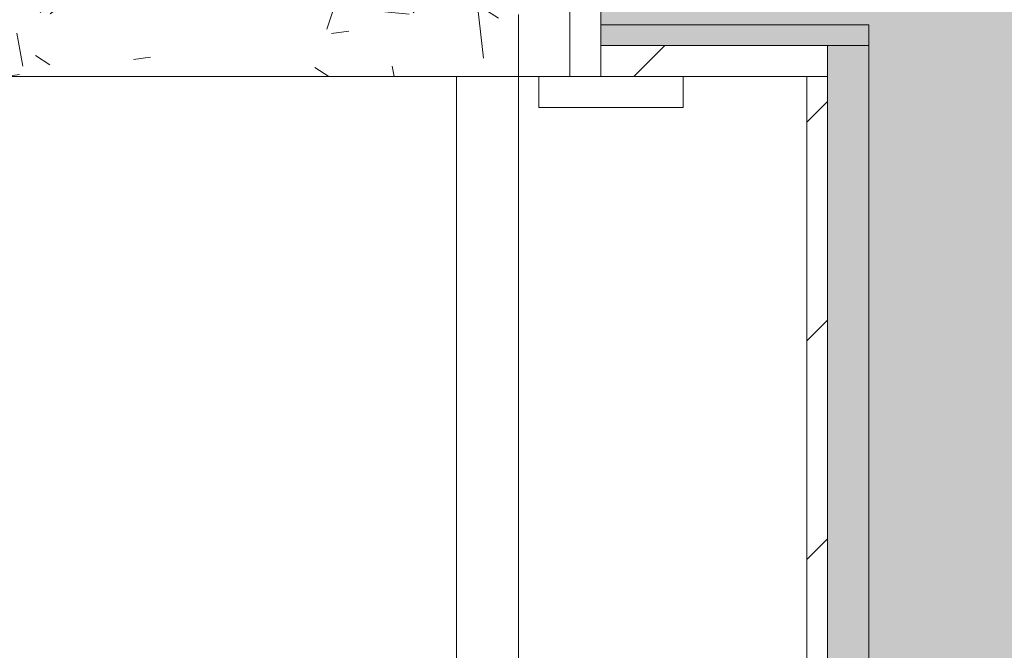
# Model space of a CAD drawing. Header units: millimetres. Extents: x 5980700 to 6194397, y -12939 to 2351883.
# Tile 461 of 587: x 6097335 to 6097812, y -2184 to -1878. Entities that reach past the tile are written whole.
import ezdxf

# ---------------------------------------------------------------- set-up
doc = ezdxf.new("R2010")
doc.units = ezdxf.units.MM
for name, color, linetype, lineweight in [('A-DOOR', 31, 'Continuous', 9), ('A-DOOR-OPNG', 31, 'Continuous', 9), ('A-FLOR', 192, 'Continuous', 18), ('A-FLOR-PATT', 8, 'Continuous', 18), ('A-WALL', 113, 'Continuous', 18), ('A-WALL-PATT', 111, 'Continuous', 25), ('I-WALL', 2, 'Continuous', 18)]:
    doc.layers.add(name, color=color, linetype=linetype, lineweight=lineweight)
pattern_1 = [(45, (0, 0), (-53.03300858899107, 53.03300858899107), [])]
pattern_2 = [(36.87, (4734.985, -2254.841), (-1249.498511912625, -833.0022321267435), [208.25, -1874.25]), (26.565, (4485.085, -2129.891), (416.5006794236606, 416.5003825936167), [465.661, -465.661]), (18.435, (4485.085, -1921.641), (832.9995359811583, 416.5008561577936), [263.418, -1053.671])]

# ---------------------------------------------------------------- blocks, each defined once
blk = doc.blocks.new('FX-HRT-ESQ-INT_PORTA-1FL - 82x210cm_90x215cm-1FL-MAD-3_0cmFolha_Maçaneta 01-3820085-PLANTA DE CAIMENTO DE PISOS - 1 PAV_')
at = {"layer": 'A-DOOR', "lineweight": 5}
h = blk.add_hatch(dxfattribs=at)
h.set_pattern_fill('FP_141', color=256, style=0, pattern_type=2)
h.set_pattern_definition(pattern_2)
h.paths.add_polyline_path([(-435.0000000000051, 67.50000000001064), (-435.0000000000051, -67.49999999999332), (-400.0000000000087, -67.49999999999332), (-400.0000000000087, 37.50000000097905), (-410.0000000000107, 37.50000000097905), (-410.0000000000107, 67.50000000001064), (-420.0000000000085, 67.50000000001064)])
h.paths.add_polyline_path([(409.9999999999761, 67.49999999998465), (409.9999999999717, 37.50000000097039), (399.9999999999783, 37.50000000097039), (399.9999999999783, -67.49999999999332), (434.9999999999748, -67.49999999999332), (434.9999999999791, 67.49999999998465), (419.9999999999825, 67.49999999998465)])
at = {"layer": 'A-DOOR-OPNG', "lineweight": 5}
h = blk.add_hatch(dxfattribs=at)
h.set_pattern_fill('FP_141', color=256, style=0, pattern_type=2)
h.set_pattern_definition(pattern_2)
h.paths.add_polyline_path([(-450.0000000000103, 67.50000000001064), (-450.0000000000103, -67.49999999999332), (-435.0000000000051, -67.49999999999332), (-435.0000000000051, 67.50000000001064)])
h.paths.add_polyline_path([(434.9999999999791, 67.49999999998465), (434.9999999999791, -67.49999999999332), (449.9999999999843, -67.49999999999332), (449.9999999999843, 67.49999999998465)])
at = {"layer": 'A-DOOR', "color": 250, "lineweight": 5}
for p, q in [((-410.0000000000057, 887.5000000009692), (-410.0000000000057, 67.5000000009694)), ((-380.0000000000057, 67.5000000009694), (-380.0000000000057, 887.5000000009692)), ((-420.0000000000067, 82.50000000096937), (-490.0000000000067, 82.50000000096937)), ((-490.0000000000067, 82.50000000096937), (-490.0000000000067, 67.5000000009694)), ((-420.0000000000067, 67.5000000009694), (-420.0000000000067, 82.50000000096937)), ((-490.0000000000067, 67.5000000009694), (-420.0000000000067, 67.5000000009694)), ((-435.0000000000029, 67.50000000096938), (-450.0000000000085, 67.50000000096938)), ((-450.0000000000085, 67.50000000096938), (-450.0000000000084, -67.49999999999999)), ((-435.0000000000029, -67.5), (-435.0000000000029, 67.50000000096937)), ((-410.0000000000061, 67.50000000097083), (-435.0000000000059, 67.50000000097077)), ((-435.0000000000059, 67.50000000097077), (-435.0000000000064, -67.49999999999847)), ((-410.0000000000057, 67.5000000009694), (-380.0000000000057, 67.5000000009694)), ((-410.000000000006, 37.50000000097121), (-410.0000000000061, 67.50000000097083))]:
    blk.add_line(p, q, dxfattribs=at)
at = {"layer": 'A-DOOR-OPNG', "color": 90, "lineweight": 5}
blk.add_arc((-410.0000000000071, 67.5000000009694), 820.0000000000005, 359.9999999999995, 89.99999999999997, dxfattribs=at)
blk = doc.blocks.new('BE-PMSa-MOD-ARQ-CONEXAODOFUTURO-EX-000-R_rvt-2-PLANTA DE CAIMENTO DE PISOS - 1 PAV_')
at = {"layer": 'A-FLOR-PATT', "lineweight": 5}
h = blk.add_hatch(dxfattribs=at)
h.set_pattern_fill('FP_100', color=133, style=0, pattern_type=2)
h.set_pattern_definition([(49.99999999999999, (0, 0), (182.184668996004, -15.93908553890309), [19.05, -209.55]), (355, (0, 0), (-35.24242749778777, 191.0566080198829), [15.24, -167.64]), (100.451, (15.182, -1.328), (146.9425016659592, 175.1166878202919), [16.19, -178.09]), (46.184, (0, 50.8), (271.0788941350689, -42.04327417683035), [28.575, -314.325]), (96.636, (22.59, 47.297), (237.4025071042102, 247.4272132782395), [24.285, -267.135]), (351.184, (0, 50.8), (237.404605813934, 247.4251178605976), [22.86, -251.46]), (21, (25.4, 38.1), (151.6148798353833, -102.2655185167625), [19.05, -209.55]), (326, (25.4, 38.1), (61.80235996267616, 184.1877424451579), [15.24, -167.64]), (71.45100000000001, (38.035, 29.578), (213.4170626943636, 81.92136778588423), [16.19, -178.09]), (37.50000000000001, (0, 0), (3.08832282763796, 84.55507579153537), [8.382, -157.226, 8.382, -161.798, -168.275]), (37.50000000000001, (0, 0), (3.08832282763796, 84.55507579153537), [-335.788, 8.382, -159.893]), (7.499999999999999, (0, 0), (66.81943811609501, 100.1807470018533), [8.382, -88.646, 8.382, -153.416, -64.135]), (7.499999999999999, (0, 0), (66.81943811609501, 100.1807470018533), [-258.826, 8.382, -55.753]), (327.5, (-56.642, 0), (135.5904877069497, -5.7289126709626), [8.382, -55.118, 8.382, -189.738, -262.89]), (327.5, (-56.642, 0), (135.5904877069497, -5.7289126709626), [-261.62, 8.382, -254.508]), (317.5, (-82.042, 0), (148.1288864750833, 25.42676126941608), [8.382, -74.168, 8.382, -123.19, -186.69]), (317.5, (-82.042, 0), (148.1288864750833, 25.42676126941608), [-214.122, 8.382, -178.308])])
h.paths.add_polyline_path([(5301.585154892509, -1905.841005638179), (5311.585154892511, -1905.841005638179), (5311.585154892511, -1875.841005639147), (5301.585154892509, -1875.841005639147), (5301.585154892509, -1770.841005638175), (4501.585154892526, -1770.841005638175), (4501.585154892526, -1875.841005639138), (4491.585154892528, -1875.841005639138), (4491.585154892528, -1905.841005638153), (5281.585154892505, -1905.841005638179)])
h = blk.add_hatch(dxfattribs=at)
h.set_pattern_fill('FP_146', color=71, style=0, pattern_type=2)
h.set_pattern_definition([(0, (9501.585, 1244.159), (0, 450), []), (90, (9501.585, 1244.159), (-450, 2.755455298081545e-14), [])])
h.paths.add_polyline_path([(2321.385126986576, -8140.841005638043), (2642.230557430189, -8140.841005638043), (2650.554764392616, -8061.061202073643), (2654.129395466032, -8046.413567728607), (2669.308732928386, -8006.526249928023), (2688.310255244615, -7965.421793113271), (2700.7390430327, -7941.819453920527), (2715.496472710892, -7916.525245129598), (2734.922185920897, -7890.291845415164), (2758.61937191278, -7867.842057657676), (2773.93311295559, -7857.419119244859), (2790.604362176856, -7849.343367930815), (2804.489722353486, -7845.382756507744), (2818.88512698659, -7844.259370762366), (2833.280531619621, -7845.382756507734), (2847.895877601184, -7849.696981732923), (2863.837141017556, -7857.419119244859), (2881.199020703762, -7869.782384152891), (2902.848068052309, -7890.291845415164), (2922.900718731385, -7917.599814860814), (2949.459998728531, -7965.421793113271), (2950.675927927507, -7967.730849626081), (2968.461521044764, -8006.526249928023), (2986.333154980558, -8055.893410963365), (2987.991725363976, -8065.607577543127), (2996.310965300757, -8140.841005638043), (3316.385126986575, -8140.841005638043), (3316.385126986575, -7715.841005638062), (3346.385126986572, -7715.841005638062), (3346.385126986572, -8140.841005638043), (3687.330571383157, -8140.841005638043), (3695.654778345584, -8061.061202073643), (3699.229409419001, -8046.413567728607), (3714.408746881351, -8006.526249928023), (3733.410269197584, -7965.421793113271), (3745.839056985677, -7941.819453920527), (3760.59648666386, -7916.525245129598), (3780.022199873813, -7890.291845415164), (3803.719385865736, -7867.842057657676), (3819.033126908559, -7857.419119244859), (3835.704376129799, -7849.343367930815), (3849.589736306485, -7845.382756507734), (3863.985140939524, -7844.259370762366), (3878.419490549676, -7845.393865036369), (3892.265905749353, -7849.343367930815), (3908.937154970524, -7857.419119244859), (3924.25089601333, -7867.842057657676), (3947.948082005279, -7890.291845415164), (3967.373795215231, -7916.525245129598), (3994.560012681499, -7965.421793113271), (3995.77594188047, -7967.730849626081), (4013.561534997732, -8006.526249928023), (4031.433168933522, -8055.893410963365), (4033.091739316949, -8065.607577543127), (4041.410979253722, -8140.841005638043), (4381.585154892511, -8140.841005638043), (4381.585154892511, -7715.841005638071), (4411.585154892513, -7715.841005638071), (4411.585154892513, -8140.841005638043), (4754.930585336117, -8140.841005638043), (4763.254792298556, -8061.061202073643), (4766.829423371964, -8046.413567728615), (4782.008760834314, -8006.526249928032), (4801.010283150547, -7965.421793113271), (4815.241759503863, -7938.72964885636), (4828.196500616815, -7916.525245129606), (4847.622213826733, -7890.291845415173), (4871.319399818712, -7867.842057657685), (4886.633140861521, -7857.419119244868), (4908.943103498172, -7847.7350010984), (4917.189750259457, -7845.382756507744), (4931.585154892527, -7844.259370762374), (4945.980559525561, -7845.382756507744), (4959.865919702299, -7849.343367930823), (4976.537168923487, -7857.419119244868), (4991.850909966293, -7867.842057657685), (5015.54809595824, -7890.291845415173), (5034.973809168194, -7916.525245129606), (5062.160026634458, -7965.421793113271), (5063.375955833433, -7967.73084962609), (5081.161548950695, -8006.526249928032), (5099.033182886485, -8055.893410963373), (5100.691753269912, -8065.607577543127), (5109.010993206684, -8140.841005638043), (5451.585154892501, -8140.841005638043), (5451.585154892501, -6484.841005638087), (5436.385099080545, -6485.841005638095), (5436.385099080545, -6865.841005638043), (4836.385099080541, -6865.841005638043), (4836.38509908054, -4465.841005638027), (5436.385099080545, -4465.841005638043), (5436.385099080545, -4846.841005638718), (5451.585154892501, -4845.841005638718), (5451.585154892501, -1905.841005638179), (5391.58515489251, -1905.841005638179), (5391.58515489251, -1920.841005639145), (5321.585154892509, -1920.841005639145), (5321.585154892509, -1905.841005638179), (5311.585154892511, -1905.841005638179), (5311.585154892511, -2645.841005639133), (5321.585154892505, -2645.841005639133), (5321.585154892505, -2656.841005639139), (5341.590221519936, -2656.841005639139), (5341.590221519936, -2545.841005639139), (5360.590221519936, -2545.841005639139), (5360.590221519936, -2675.841005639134), (5321.585154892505, -2675.841005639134), (5321.585154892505, -2685.841005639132), (5311.585154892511, -2685.841005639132), (5311.585154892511, -2725.841005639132), (5281.585154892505, -2725.841005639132), (5281.585154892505, -2685.841005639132), (5271.585154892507, -2685.841005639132), (5271.585154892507, -2675.841005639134), (5232.580088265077, -2675.841005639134), (5232.580088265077, -2545.841005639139), (5251.580088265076, -2545.841005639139), (5252.585154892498, -2656.84100563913), (5271.585154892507, -2656.84100563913), (5271.585154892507, -2645.841005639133), (5281.585154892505, -2645.841005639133), (5281.585154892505, -1905.841005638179), (4481.585154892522, -1905.841005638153), (4481.585154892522, -1920.841005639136), (4411.585154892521, -1920.841005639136), (4411.585154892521, -1905.841005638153), (4176.385126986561, -1905.841005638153), (4176.385126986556, -3880.84100563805), (3306.385126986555, -3880.84100563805), (3306.385126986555, -3923.838472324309), (3276.385126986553, -3923.838472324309), (3276.385126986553, -3880.841005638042), (2026.385126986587, -3880.841005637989), (2026.385126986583, -4918.341005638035), (3276.385126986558, -4918.341005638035), (3276.385126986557, -4723.838472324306), (3306.385126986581, -4723.838472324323), (3306.385126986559, -5031.338472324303), (3276.385126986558, -5031.338472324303), (3276.385126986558, -4948.341005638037), (2026.385126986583, -4948.341005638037), (2026.385126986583, -5985.841005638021), (3276.385126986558, -5985.84100563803), (3276.385126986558, -5831.338472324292), (3306.385126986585, -5831.338472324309), (3306.385126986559, -6138.83847232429), (3276.385126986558, -6138.83847232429), (3276.385126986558, -6015.841005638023), (2026.385126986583, -6015.841005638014), (2026.385126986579, -7092.825683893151), (3276.385126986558, -7092.825683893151), (3276.385126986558, -6938.838472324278), (3306.385126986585, -6938.838472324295), (3306.385126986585, -7122.825683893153), (2321.385126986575, -7122.825683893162), (2321.385126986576, -8061.061202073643)])
h.paths.add_polyline_path([(2135.420005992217, -7122.825683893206), (2296.385126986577, -7122.82568389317), (2296.385126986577, -7117.825683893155), (2026.385126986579, -7117.825683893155), (2026.385126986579, -7122.825683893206)])
h.paths.add_polyline_path([(4037.38512698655, -6987.843538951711), (3926.385126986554, -6987.843538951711), (3926.385126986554, -6968.843538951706), (4037.385126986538, -6967.838472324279), (4037.385126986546, -6948.838472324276), (4026.385126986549, -6948.838472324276), (4026.385126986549, -6938.838472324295), (3306.385126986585, -6938.838472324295), (3306.385126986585, -6898.83847232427), (4026.385126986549, -6898.83847232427), (4026.385126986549, -6888.83847232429), (4037.385126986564, -6888.83847232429), (4037.38512698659, -6868.833405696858), (3926.385126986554, -6868.833405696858), (3926.385126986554, -6849.833405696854), (4056.38512698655, -6849.833405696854), (4056.38512698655, -6888.83847232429), (4066.385126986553, -6888.83847232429), (4066.385126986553, -6898.83847232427), (4106.385126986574, -6898.83847232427), (4106.385126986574, -6938.838472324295), (4066.385126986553, -6938.838472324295), (4066.385126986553, -6948.838472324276), (4056.38512698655, -6948.838472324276), (4056.38512698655, -6987.843538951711)])
h.paths.add_polyline_path([(2051.352406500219, -6739.745183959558), (2043.869126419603, -6737.740045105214), (2039.867724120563, -6733.799744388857), (2036.895819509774, -6728.652254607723), (2036.385846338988, -6724.778623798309), (2036.453058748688, -6385.286140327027), (2037.58343461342, -6380.937672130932), (2042.718914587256, -6373.642229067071), (2050.637684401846, -6369.532517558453), (2055.098531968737, -6368.996080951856), (2167.926996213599, -6369.389113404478), (2174.344592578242, -6371.351169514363), (2181.29157521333, -6374.771536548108), (2272.065392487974, -6374.771536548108), (2278.63266149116, -6372.480772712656), (2287.561174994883, -6371.48959476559), (2563.590701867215, -6372.637303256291), (2583.99053680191, -6375.108902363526), (2612.090476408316, -6385.87317245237), (2636.735888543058, -6403.138159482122), (2656.451736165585, -6425.870547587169), (2670.611107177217, -6455.138196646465), (2676.740394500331, -6482.049562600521), (2679.408147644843, -6515.636608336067), (2680.210871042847, -6561.764330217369), (2679.674749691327, -6588.182533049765), (2676.455905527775, -6628.188416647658), (2670.051402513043, -6656.287628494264), (2656.441015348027, -6683.124562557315), (2636.721785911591, -6705.853743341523), (2612.073901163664, -6723.114839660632), (2583.972525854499, -6733.87478270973), (2553.460559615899, -6737.4895947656), (2278.659620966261, -6736.504572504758), (2270.175474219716, -6733.799744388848), (2180.118351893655, -6734.772070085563), (2174.726569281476, -6738.218713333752), (2166.961488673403, -6739.74518395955)])
h.paths.add_polyline_path([(5174.506284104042, -6710.03027902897), (5175.124130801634, -6709.936650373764), (5174.713786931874, -6709.936650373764)])
h.paths.add_polyline_path([(5211.00608213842, -6693.067264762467), (5212.497095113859, -6692.366286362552), (5211.880374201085, -6692.366286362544)])
h.paths.add_polyline_path([(5244.043824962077, -6665.745430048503), (5246.821173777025, -6663.401751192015), (5245.918180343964, -6663.401751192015)])
h.paths.add_polyline_path([(5271.950628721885, -6629.661560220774), (5276.082696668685, -6624.11361809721), (5274.853208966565, -6624.113618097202), (5273.620358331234, -6626.470067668)])
h.paths.add_polyline_path([(4979.186127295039, -6586.724382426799), (4967.687618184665, -6550.859688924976), (4974.336536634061, -6576.363910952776), (4977.95996617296, -6584.10486085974)])
h.paths.add_polyline_path([(5293.58407086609, -6586.72438242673), (5298.433661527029, -6576.363910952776), (5305.08257997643, -6550.859688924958), (5296.905721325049, -6576.363910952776)])
h.paths.add_polyline_path([(5308.237628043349, -6538.757412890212), (5312.438584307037, -6522.643194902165), (5312.438584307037, -6511.31120356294), (5310.704093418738, -6522.643194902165)])
h.paths.add_polyline_path([(4964.532570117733, -6538.757412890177), (4958.433482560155, -6500.033035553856), (4960.331613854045, -6522.643194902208)])
h.paths.add_polyline_path([(4957.371157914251, -6487.378837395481), (4957.371157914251, -6444.303173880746), (4955.563048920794, -6465.841005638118)])
h.paths.add_polyline_path([(5449.135099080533, -6446.841005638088), (5451.585154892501, -6445.841005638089), (5451.585154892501, -5684.841005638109), (5436.385099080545, -5685.841005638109), (5436.385099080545, -6446.841005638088), (5442.760099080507, -6446.841005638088)])
h.paths.add_polyline_path([(5314.54549952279, -6434.135967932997), (5312.438584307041, -6409.038816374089), (5308.237628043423, -6392.92459838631), (5312.438584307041, -6420.370807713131)])
h.paths.add_polyline_path([(4958.2246986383, -6434.135967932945), (4964.532570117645, -6392.924598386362), (4960.331613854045, -6409.038816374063)])
h.paths.add_polyline_path([(5305.082579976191, -6380.822322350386), (5298.433661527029, -6355.318100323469), (5293.584070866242, -6344.957628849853), (5298.433661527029, -6360.083857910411)])
h.paths.add_polyline_path([(4967.687618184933, -6380.822322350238), (4979.186127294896, -6344.957628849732), (4974.336536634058, -6355.318100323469)])
h.paths.add_polyline_path([(5286.52829910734, -6329.883960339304), (5276.082696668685, -6307.568393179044), (5274.853208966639, -6307.568393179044), (5276.082696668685, -6309.918414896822)])
h.paths.add_polyline_path([(5174.506284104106, -5910.030279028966), (5175.124130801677, -5909.936650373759), (5174.713786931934, -5909.936650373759)])
h.paths.add_polyline_path([(5211.006082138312, -5893.067264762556), (5212.497095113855, -5892.366286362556), (5211.880374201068, -5892.366286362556)])
h.paths.add_polyline_path([(3926.385126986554, -5880.343538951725), (3926.385126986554, -5861.343538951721), (4037.385126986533, -5860.338472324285), (4037.385126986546, -5841.33847232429), (4026.385126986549, -5841.33847232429), (4025.637149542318, -5831.338472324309), (3306.385126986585, -5831.338472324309), (3306.385126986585, -5791.338472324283), (4026.385126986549, -5791.338472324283), (4026.385126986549, -5781.338472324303), (4037.385126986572, -5781.338472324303), (4037.385126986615, -5761.333405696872), (3926.385126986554, -5761.333405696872), (3926.385126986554, -5742.333405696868), (4056.38512698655, -5742.333405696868), (4056.38512698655, -5781.338472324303), (4066.385126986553, -5781.338472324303), (4066.385126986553, -5791.338472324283), (4106.385126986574, -5791.338472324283), (4106.385126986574, -5831.338472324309), (4066.385126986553, -5831.338472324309), (4066.385126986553, -5841.33847232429), (4056.38512698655, -5841.33847232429), (4056.38512698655, -5880.343538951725), (4025.637149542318, -5880.343538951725)])
h.paths.add_polyline_path([(5244.043824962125, -5865.745430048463), (5248.345731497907, -5861.354795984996), (5245.918180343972, -5863.401751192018)])
h.paths.add_polyline_path([(5271.950628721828, -5829.661560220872), (5276.082696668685, -5824.113618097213), (5274.853208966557, -5824.113618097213)])
h.paths.add_polyline_path([(4979.186127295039, -5786.724382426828), (4967.687618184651, -5750.859688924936), (4974.336536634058, -5776.363910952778)])
h.paths.add_polyline_path([(5293.584070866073, -5786.724382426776), (5298.433661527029, -5776.363910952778), (5305.082579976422, -5750.859688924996), (5296.905721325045, -5776.363910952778)])
h.paths.add_polyline_path([(4964.532570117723, -5738.757412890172), (4958.224698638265, -5697.546043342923), (4960.331613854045, -5722.643194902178)])
h.paths.add_polyline_path([(5308.237628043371, -5738.757412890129), (5312.438584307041, -5722.643194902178), (5312.438584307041, -5711.311203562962), (5310.704093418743, -5722.643194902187)])
h.paths.add_polyline_path([(4957.371157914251, -5687.378837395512), (4957.371157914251, -5644.303173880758), (4955.918576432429, -5670.075978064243)])
h.paths.add_polyline_path([(2161.227687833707, -5652.42826945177), (2050.637684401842, -5651.891832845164), (2042.718914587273, -5647.782121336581), (2037.58343461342, -5640.486678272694), (2036.385846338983, -5631.64572660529), (2036.895819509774, -5292.772095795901), (2040.769450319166, -5286.062770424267), (2047.478775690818, -5282.189139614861), (2051.352406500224, -5281.679166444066), (2166.961488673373, -5281.679166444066), (2174.726569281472, -5283.205637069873), (2181.291575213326, -5287.624606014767), (2271.19337319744, -5287.518342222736), (2278.65962096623, -5284.919777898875), (2287.588770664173, -5283.934755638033), (2554.117861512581, -5283.934755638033), (2584.168500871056, -5287.624606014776), (2612.073901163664, -5298.309510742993), (2639.821611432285, -5319.143591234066), (2658.390195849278, -5342.143178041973), (2670.051402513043, -5365.136721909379), (2676.797638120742, -5395.257674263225), (2679.674749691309, -5433.241817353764), (2680.210871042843, -5480.174193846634), (2679.40814764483, -5505.787742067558), (2676.455905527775, -5540.623870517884), (2670.058018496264, -5568.714555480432), (2656.451736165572, -5595.553802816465), (2636.735888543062, -5618.286190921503), (2612.090476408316, -5635.551177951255), (2581.206020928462, -5646.65281385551), (2553.460559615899, -5649.934755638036), (2278.632661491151, -5648.943577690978), (2270.150511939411, -5646.65281385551), (2180.118351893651, -5646.65281385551), (2174.344592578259, -5650.073180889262), (2167.926996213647, -5652.035236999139)])
h.paths.add_polyline_path([(5315.399040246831, -5646.841005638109), (5315.555087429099, -5646.161976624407), (5315.399040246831, -5646.161976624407)])
h.paths.add_polyline_path([(5451.585154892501, -5643.662788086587), (5451.58316409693, -5643.660881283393), (5442.643781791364, -5643.660881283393)])
h.paths.add_polyline_path([(5436.385099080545, -5646.841005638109), (5451.585154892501, -5645.841005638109), (5451.585154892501, -4884.841005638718), (5436.385099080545, -4885.841005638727), (5436.385099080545, -5646.164988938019)])
h.paths.add_polyline_path([(5314.54549952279, -5634.135967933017), (5312.438584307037, -5609.038816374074), (5308.237628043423, -5592.924598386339), (5312.731841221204, -5622.286750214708)])
h.paths.add_polyline_path([(4958.2246986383, -5634.135967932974), (4964.53257011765, -5592.924598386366), (4960.331613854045, -5609.038816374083)])
h.paths.add_polyline_path([(5305.082579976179, -5580.822322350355), (5298.433661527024, -5555.31810032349), (5293.584070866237, -5544.957628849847), (5298.433661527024, -5560.083857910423)])
h.paths.add_polyline_path([(4967.687618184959, -5580.822322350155), (4979.186127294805, -5544.957628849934), (4974.336536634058, -5555.31810032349)])
h.paths.add_polyline_path([(5286.528299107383, -5529.883960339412), (5276.082696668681, -5507.568393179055), (5274.853208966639, -5507.568393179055), (5276.082696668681, -5509.918414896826)])
h.paths.add_polyline_path([(5174.506284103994, -5110.030279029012), (5175.124130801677, -5109.936650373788), (5174.713786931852, -5109.936650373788)])
h.paths.add_polyline_path([(5211.006082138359, -5093.067264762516), (5212.497095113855, -5092.366286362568), (5211.88037420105, -5092.366286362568)])
h.paths.add_polyline_path([(5244.04382496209, -5065.745430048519), (5246.821173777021, -5063.401751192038), (5245.91818034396, -5063.401751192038)])
h.paths.add_polyline_path([(5271.950628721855, -5029.661560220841), (5276.082696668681, -5024.113618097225), (5274.853208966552, -5024.113618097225)])
h.paths.add_polyline_path([(4979.186127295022, -4986.724382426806), (4967.687618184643, -4950.859688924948), (4974.336536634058, -4976.363910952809)])
h.paths.add_polyline_path([(5293.584070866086, -4986.724382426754), (5298.433661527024, -4976.363910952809), (5305.082579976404, -4950.859688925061), (5296.905721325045, -4976.363910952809)])
h.paths.add_polyline_path([(5308.237628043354, -4938.757412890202), (5312.438584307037, -4922.643194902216), (5312.438584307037, -4911.311203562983), (5310.704093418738, -4922.643194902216)])
h.paths.add_polyline_path([(4964.532570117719, -4938.757412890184), (4958.847162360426, -4904.960706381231), (4960.331613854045, -4922.643194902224)])
h.paths.add_polyline_path([(4957.371157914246, -4887.37883739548), (4957.371157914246, -4844.303173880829), (4955.563048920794, -4865.841005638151)])
h.paths.add_polyline_path([(5315.399040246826, -4846.841005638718), (5315.555087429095, -4846.161976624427), (5315.399040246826, -4846.161976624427)])
h.paths.add_polyline_path([(5314.545499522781, -4834.135967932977), (5312.438584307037, -4809.038816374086), (5308.237628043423, -4792.924598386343), (5312.438584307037, -4820.370807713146)])
h.paths.add_polyline_path([(4958.224698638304, -4834.13596793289), (4964.53257011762, -4792.924598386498), (4960.331613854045, -4809.038816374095)])
h.paths.add_polyline_path([(5305.082579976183, -4780.822322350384), (5298.433661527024, -4755.318100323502), (5293.584070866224, -4744.957628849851), (5298.433661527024, -4760.083857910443)])
h.paths.add_polyline_path([(4967.687618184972, -4780.822322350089), (4979.186127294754, -4744.957628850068), (4974.336536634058, -4755.318100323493)])
h.paths.add_polyline_path([(4056.385126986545, -4772.843538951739), (3926.385126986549, -4772.843538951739), (3926.385126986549, -4753.843538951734), (4037.385126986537, -4752.838472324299), (4037.385126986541, -4733.838472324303), (4026.385126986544, -4733.838472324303), (4026.385126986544, -4723.838472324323), (3306.385126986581, -4723.838472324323), (3306.385126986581, -4683.83847232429), (4026.385126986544, -4683.83847232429), (4026.385126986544, -4673.838472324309), (4037.385126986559, -4673.838472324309), (4037.385126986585, -4653.833405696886), (3926.385126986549, -4653.833405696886), (3926.385126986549, -4634.833405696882), (4056.385126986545, -4634.833405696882), (4056.385126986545, -4673.838472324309), (4066.385126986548, -4673.838472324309), (4066.385126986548, -4683.83847232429), (4106.385126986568, -4683.83847232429), (4106.385126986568, -4723.838472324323), (4066.385126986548, -4723.838472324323), (4066.385126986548, -4733.838472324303), (4056.385126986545, -4733.838472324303), (4056.385126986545, -4753.843538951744)])
h.paths.add_polyline_path([(5286.528299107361, -4729.883960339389), (5276.082696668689, -4707.568393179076), (5274.853208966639, -4707.568393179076), (5278.051676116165, -4713.681888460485)])
h.paths.add_polyline_path([(2166.961488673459, -4585.002844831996), (2047.478775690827, -4584.49287166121), (2040.769450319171, -4580.619240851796), (2036.895819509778, -4573.909915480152), (2036.385846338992, -4570.036284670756), (2036.453058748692, -4230.543801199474), (2037.583434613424, -4226.195333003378), (2042.718914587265, -4218.899889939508), (2050.637684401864, -4214.7901784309), (2055.098531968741, -4214.253741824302), (2167.926996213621, -4214.646774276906), (2174.344592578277, -4216.608830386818), (2181.291575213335, -4220.029197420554), (2272.065392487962, -4220.029197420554), (2278.632661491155, -4217.738433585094), (2287.561174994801, -4216.747255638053), (2563.590701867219, -4217.894964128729), (2583.990536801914, -4220.366563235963), (2612.090476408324, -4231.130833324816), (2636.735888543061, -4248.395820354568), (2656.451736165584, -4271.128208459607), (2670.611107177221, -4300.395857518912), (2677.043573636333, -4331.12425261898), (2679.408147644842, -4360.894269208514), (2680.210871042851, -4407.021991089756), (2679.674749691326, -4433.440193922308), (2676.455905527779, -4473.446077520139), (2670.05140251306, -4501.545289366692), (2656.441015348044, -4528.382223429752), (2636.721785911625, -4551.111404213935), (2612.073901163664, -4568.372500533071), (2583.972525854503, -4579.132443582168), (2553.460559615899, -4582.747255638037), (2278.659620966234, -4581.762233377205), (2270.175474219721, -4579.057405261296), (2180.11835189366, -4580.029730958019), (2174.726569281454, -4583.476374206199)])
at = {"layer": 'A-WALL', "lineweight": 5}
h = blk.add_hatch(color=9, dxfattribs=at)
h.paths.add_polyline_path([(4146.385126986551, -1890.841005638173), (4451.58515489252, -1890.841005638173), (4451.58515489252, -1880.84100563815), (4146.385126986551, -1880.841005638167)])
h.paths.add_polyline_path([(5451.585154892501, -1890.841005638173), (5481.585154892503, -1890.841005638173), (5481.585154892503, -1880.841005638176), (5351.585154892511, -1880.84100563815), (5351.585154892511, -1890.841005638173), (5395.50513256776, -1890.841005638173)])
at = {"layer": 'A-WALL-PATT', "lineweight": 5}
h = blk.add_hatch(color=57, dxfattribs=at)
h.paths.add_polyline_path([(5487.546727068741, -1880.841005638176), (5571.585154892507, -1880.841005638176), (5571.585154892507, -1790.841005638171), (5351.585154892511, -1790.841005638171), (5351.585154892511, -1880.84100563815), (5481.585154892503, -1880.841005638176)])
h.paths.add_polyline_path([(4166.385126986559, -1880.841005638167), (4451.58515489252, -1880.84100563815), (4451.58515489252, -1790.841005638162), (4101.385142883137, -1790.841005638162), (4101.598397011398, -1880.841005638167), (4146.385126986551, -1880.841005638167)])
blk.add_hatch(color=57, dxfattribs=at).paths.add_polyline_path([(5536.585170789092, -8212.825683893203), (5571.585154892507, -8212.825683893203), (5571.585154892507, -1880.841005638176), (5481.585154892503, -1880.841005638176), (5481.585154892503, -8212.825683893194), (5526.62052326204, -8212.825683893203)])
h = blk.add_hatch(dxfattribs=at)
h.set_pattern_fill('FP_14', color=252, style=0, pattern_type=2)
h.set_pattern_definition(pattern_1)
h.paths.add_polyline_path([(5451.585154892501, -1905.841005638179), (5461.585154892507, -1905.841005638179), (5461.3850990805, -1890.841005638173), (5351.585154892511, -1890.841005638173), (5351.585154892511, -1905.841005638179), (5391.58515489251, -1905.841005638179)])
h.paths.add_polyline_path([(4451.58515489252, -1905.841005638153), (4451.58515489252, -1890.841005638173), (4166.385126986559, -1890.841005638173), (4166.385126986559, -1905.841005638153), (4411.585154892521, -1905.841005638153)])
h = blk.add_hatch(dxfattribs=at)
h.set_pattern_fill('FP_15', color=135, style=0, pattern_type=2)
h.set_pattern_definition([(0, (0, 0), (101.6, 25.4), [8.382, -67.818, 8.382, -67.818, -406.4]), (0, (0, 0), (101.6, 25.4), [-152.4, 8.382, -144.018, 8.382, -67.818, -177.8]), (0, (0, 0), (101.6, 25.4), [-381, 8.382, -42.418, 8.382, -118.618]), (120, (38.1, 12.7), (-72.79704525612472, 75.28818102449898), [8.381999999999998, -67.81799999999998, 8.381999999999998, -67.81799999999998, -406.3999999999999]), (120, (38.1, 12.7), (-72.79704525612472, 75.28818102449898), [-152.4, 8.381999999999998, -144.018, 8.381999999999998, -67.81799999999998, -177.8]), (120, (38.1, 12.7), (-72.79704525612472, 75.28818102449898), [-380.9999999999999, 8.381999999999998, -42.41799999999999, 8.381999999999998, -118.618]), (240, (50.8, 63.5), (-28.80295474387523, -100.688181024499), [8.382, -67.818, 8.382, -67.818, -406.4]), (240, (50.8, 63.5), (-28.80295474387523, -100.688181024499), [-152.4, 8.382, -144.018, 8.382, -67.818, -177.8]), (240, (50.8, 63.5), (-28.80295474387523, -100.688181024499), [-381, 8.382, -42.418, 8.382, -118.618])])
h.paths.add_polyline_path([(5474.0851548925, -8197.825683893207), (5481.585154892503, -8197.825683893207), (5481.585154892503, -1890.841005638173), (5461.585154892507, -1890.841005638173), (5461.585154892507, -8197.825683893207)])
h = blk.add_hatch(dxfattribs=at)
h.set_pattern_fill('FP_14', color=252, style=0, pattern_type=2)
h.set_pattern_definition(pattern_1)
h.paths.add_polyline_path([(5461.585154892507, -8187.825683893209), (5461.3850990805, -1905.841005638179), (5451.585154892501, -1905.841005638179), (5451.585154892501, -8187.825683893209)])
at = {"layer": 'A-FLOR', "color": 250, "lineweight": 5}
blk.add_line((4491.585154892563, -1905.841005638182), (5281.58515489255, -1905.841005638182), dxfattribs=at)
at = {"layer": 'A-WALL', "color": 90, "lineweight": 5}
for p, q in [((5351.585154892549, -1880.841005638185), (5481.58515489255, -1880.841005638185)), ((5481.58515489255, -1880.841005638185), (5481.58515489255, -1890.841005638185)), ((5351.585154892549, -1890.841005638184), (5461.585154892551, -1890.841005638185)), ((5461.585154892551, -1890.841005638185), (5481.58515489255, -1890.841005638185)), ((5461.585154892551, -1890.841005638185), (5461.585154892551, -1905.841005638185)), ((5461.585154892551, -1890.841005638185), (5481.58515489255, -1890.841005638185)), ((5481.58515489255, -1890.841005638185), (5481.58515489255, -1905.841005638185)), ((5461.585154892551, -1905.841005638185), (5451.585154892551, -1905.841005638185)), ((5461.585154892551, -1905.841005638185), (5461.58515489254, -8187.825683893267)), ((5481.58515489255, -1905.841005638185), (5481.585154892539, -8187.825683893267))]:
    blk.add_line(p, q, dxfattribs=at)
at = {"layer": 'A-WALL', "color": 130, "lineweight": 9}
blk.add_line((5391.585154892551, -1905.841005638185), (5451.585154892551, -1905.841005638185), dxfattribs=at)
at = {"layer": 'I-WALL', "color": 130, "lineweight": 9}
blk.add_line((5451.585154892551, -1905.841005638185), (5451.58515489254, -8187.825683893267), dxfattribs=at)
at = {"layer": 'A-DOOR', "color": 250, "lineweight": 5, "rotation": 180}
blk.add_blockref('FX-HRT-ESQ-INT_PORTA-1FL - 82x210cm_90x215cm-1FL-MAD-3_0cmFolha_Maçaneta 01-3820085-PLANTA DE CAIMENTO DE PISOS - 1 PAV_', (4901.585154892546, -1838.341005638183), dxfattribs=at)

msp = doc.modelspace()

# ---------------------------------------------------------------- block references
at = {"color": 50, "lineweight": 5}
msp.add_blockref('BE-PMSa-MOD-ARQ-CONEXAODOFUTURO-EX-000-R_rvt-2-PLANTA DE CAIMENTO DE PISOS - 1 PAV_', (6092264.959189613, 0), dxfattribs=at)

doc.saveas('drawing.dxf')
